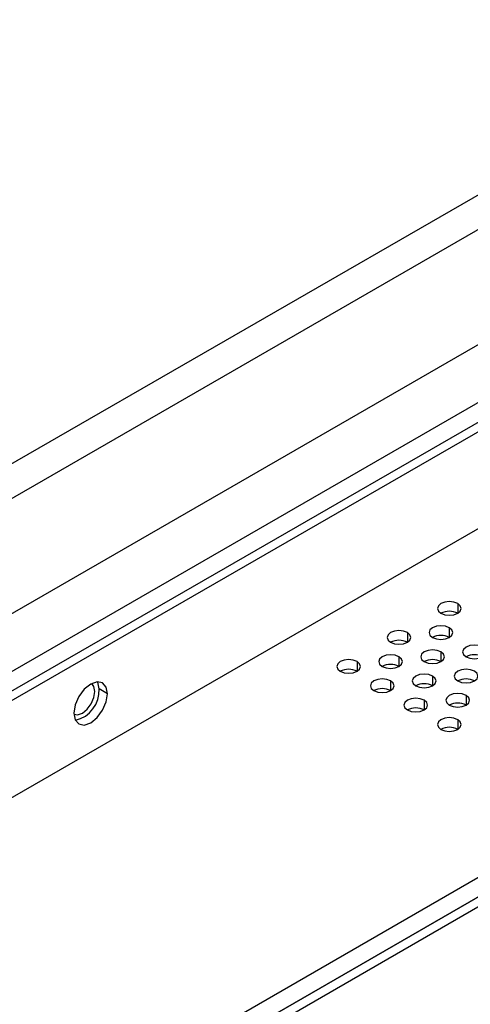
# Model space of a CAD drawing. Header units: millimetres. Extents: x 0 to 1118, y 0 to 864.
# Tile 424 of 438: x 1023.79 to 1027.59, y 713.18 to 721.49. Entities that reach past the tile are written whole.
import ezdxf

# ---------------------------------------------------------------- set-up
doc = ezdxf.new("R2010")
doc.units = ezdxf.units.MM

msp = doc.modelspace()

# ---------------------------------------------------------------- linework, layer by layer
at = {"color": 7, "linetype": 'Continuous', "lineweight": 25}
for p, q in [((1005.8581, 706.1633), (1046.5941, 729.6797)), ((1046.7355, 729.2715), (1005.9996, 705.7551)), ((1011.2889, 708.6452), (1041.0934, 725.851)), ((1041.1641, 725.8102), (1011.3596, 708.6044)), ((1021.3688, 713.5661), (1041.3763, 725.1161)), ((1043.9289, 723.6425), (1013.7001, 706.1918)), ((1013.7648, 706.0658), (1044.2118, 723.6425)), ((1013.8355, 706.025), (1044.2825, 723.6017)), ((1043.9996, 723.5201), (1013.7708, 706.0693)), ((1006.2642, 707.6633), (1032.5607, 722.8439)), ((1032.6455, 722.599), (1006.349, 707.4183)), ((1024.533, 715.801), (1024.4623, 715.8418))]:
    msp.add_line(p, q, dxfattribs=at)
at = {"color": 8, "linetype": 'Continuous', "lineweight": 25}
for p, q in [((1027.4852, 716.5622), (1027.4852, 716.4806)), ((1027.0609, 716.3173), (1027.0609, 716.2357)), ((1027.4145, 716.3581), (1027.4145, 716.2765)), ((1027.3437, 716.154), (1027.3437, 716.0724)), ((1026.6366, 716.0724), (1026.6366, 715.9907)), ((1026.9902, 716.1132), (1026.9902, 716.0316)), ((1026.9195, 715.9091), (1026.9195, 715.8275)), ((1027.273, 715.9499), (1027.273, 715.8683)), ((1027.2023, 715.7458), (1027.2023, 715.6642)), ((1027.5559, 715.7866), (1027.5559, 715.705)), ((1027.4852, 715.5825), (1027.4852, 715.5009))]:
    msp.add_line(p, q, dxfattribs=at)
at = {"color": 7, "linetype": 'Continuous', "lineweight": 25, "flags": 128}
for points in [[(1027.4852, 716.5622), (1027.4527, 716.5747), (1027.4145, 716.5791), (1027.3762, 716.5747), (1027.3437, 716.5622), (1027.3221, 716.5435), (1027.3145, 716.5214), (1027.3221, 716.4993), (1027.3437, 716.4806)], [(1027.3437, 716.4806), (1027.3762, 716.4681), (1027.4145, 716.4637), (1027.4527, 716.4681), (1027.4852, 716.4806), (1027.5068, 716.4993), (1027.5145, 716.5214), (1027.5068, 716.5435), (1027.4852, 716.5622)], [(1027.4145, 716.3581), (1027.382, 716.3706), (1027.3437, 716.375), (1027.3055, 716.3706), (1027.273, 716.3581), (1027.2514, 716.3394), (1027.2437, 716.3173), (1027.2514, 716.2952), (1027.273, 716.2765)], [(1027.0609, 716.3173), (1027.0285, 716.3298), (1026.9902, 716.3342), (1026.9519, 716.3298), (1026.9195, 716.3173), (1026.8978, 716.2986), (1026.8902, 716.2765), (1026.8978, 716.2544), (1026.9195, 716.2357)], [(1026.9195, 716.2357), (1026.9519, 716.2232), (1026.9902, 716.2188), (1027.0285, 716.2232), (1027.0609, 716.2357), (1027.0826, 716.2544), (1027.0902, 716.2765), (1027.0826, 716.2986), (1027.0609, 716.3173)], [(1027.273, 716.2765), (1027.3055, 716.264), (1027.3437, 716.2596), (1027.382, 716.264), (1027.4145, 716.2765), (1027.4361, 716.2952), (1027.4437, 716.3173), (1027.4361, 716.3394), (1027.4145, 716.3581)], [(1027.6973, 716.1948), (1027.6649, 716.2074), (1027.6266, 716.2118), (1027.5883, 716.2074), (1027.5559, 716.1948), (1027.5342, 716.1761), (1027.5266, 716.154), (1027.5342, 716.1319), (1027.5559, 716.1132)], [(1026.9902, 716.1132), (1026.9578, 716.1257), (1026.9195, 716.1301), (1026.8812, 716.1257), (1026.8488, 716.1132), (1026.8271, 716.0945), (1026.8195, 716.0724), (1026.8271, 716.0503), (1026.8488, 716.0316)], [(1027.3437, 716.154), (1027.3113, 716.1665), (1027.273, 716.1709), (1027.2348, 716.1665), (1027.2023, 716.154), (1027.1806, 716.1353), (1027.173, 716.1132), (1027.1806, 716.0911), (1027.2023, 716.0724)], [(1027.2023, 716.0724), (1027.2348, 716.0599), (1027.273, 716.0555), (1027.3113, 716.0599), (1027.3437, 716.0724), (1027.3654, 716.0911), (1027.373, 716.1132), (1027.3654, 716.1353), (1027.3437, 716.154)], [(1027.5559, 716.1132), (1027.5883, 716.1007), (1027.6266, 716.0963), (1027.6649, 716.1007), (1027.6973, 716.1132), (1027.719, 716.1319), (1027.7266, 716.154), (1027.719, 716.1761), (1027.6973, 716.1948)], [(1026.6366, 716.0724), (1026.6042, 716.0849), (1026.5659, 716.0893), (1026.5277, 716.0849), (1026.4952, 716.0724), (1026.4735, 716.0537), (1026.4659, 716.0316), (1026.4735, 716.0095), (1026.4952, 715.9907)], [(1026.4952, 715.9907), (1026.5277, 715.9782), (1026.5659, 715.9738), (1026.6042, 715.9782), (1026.6366, 715.9907), (1026.6583, 716.0095), (1026.6659, 716.0316), (1026.6583, 716.0537), (1026.6366, 716.0724)], [(1026.8488, 716.0316), (1026.8812, 716.019), (1026.9195, 716.0147), (1026.9578, 716.019), (1026.9902, 716.0316), (1027.0119, 716.0503), (1027.0195, 716.0724), (1027.0119, 716.0945), (1026.9902, 716.1132)], [(1027.273, 715.9499), (1027.2406, 715.9624), (1027.2023, 715.9668), (1027.1641, 715.9624), (1027.1316, 715.9499), (1027.1099, 715.9312), (1027.1023, 715.9091), (1027.1099, 715.887), (1027.1316, 715.8683)], [(1027.6266, 715.9907), (1027.5941, 716.0033), (1027.5559, 716.0077), (1027.5176, 716.0033), (1027.4852, 715.9907), (1027.4635, 715.972), (1027.4559, 715.9499), (1027.4635, 715.9278), (1027.4852, 715.9091)], [(1027.4852, 715.9091), (1027.5176, 715.8966), (1027.5559, 715.8922), (1027.5941, 715.8966), (1027.6266, 715.9091), (1027.6483, 715.9278), (1027.6559, 715.9499), (1027.6483, 715.972), (1027.6266, 715.9907)], [(1024.533, 715.801), (1024.5222, 715.8573), (1024.4916, 715.8926), (1024.4457, 715.9015), (1024.3916, 715.8827), (1024.3375, 715.839), (1024.2916, 715.7771), (1024.2609, 715.7064), (1024.2502, 715.6377)], [(1024.4269, 715.8214), (1024.4189, 715.8636), (1024.4001, 715.8873)], [(1024.4623, 715.8418), (1024.4515, 715.8981), (1024.4498, 715.9018)], [(1026.9195, 715.9091), (1026.887, 715.9216), (1026.8488, 715.926), (1026.8105, 715.9216), (1026.7781, 715.9091), (1026.7564, 715.8904), (1026.7488, 715.8683), (1026.7564, 715.8462), (1026.7781, 715.8275)], [(1026.7781, 715.8275), (1026.8105, 715.8149), (1026.8488, 715.8106), (1026.887, 715.8149), (1026.9195, 715.8275), (1026.9412, 715.8462), (1026.9488, 715.8683), (1026.9412, 715.8904), (1026.9195, 715.9091)], [(1027.1316, 715.8683), (1027.1641, 715.8558), (1027.2023, 715.8514), (1027.2406, 715.8558), (1027.273, 715.8683), (1027.2947, 715.887), (1027.3023, 715.9091), (1027.2947, 715.9312), (1027.273, 715.9499)], [(1024.2502, 715.6377), (1024.2609, 715.5814), (1024.2916, 715.5461), (1024.3375, 715.5372), (1024.3916, 715.556), (1024.4457, 715.5997), (1024.4916, 715.6616), (1024.5222, 715.7323), (1024.533, 715.801)], [(1024.2504, 715.6279), (1024.2803, 715.6236), (1024.3209, 715.6377), (1024.3615, 715.6704), (1024.3959, 715.7169), (1024.4189, 715.7699), (1024.4269, 715.8214)], [(1027.5559, 715.7866), (1027.5234, 715.7992), (1027.4852, 715.8035), (1027.4469, 715.7992), (1027.4145, 715.7866), (1027.3928, 715.7679), (1027.3852, 715.7458), (1027.3928, 715.7237), (1027.4145, 715.705)], [(1027.2023, 715.7458), (1027.1699, 715.7583), (1027.1316, 715.7627), (1027.0933, 715.7583), (1027.0609, 715.7458), (1027.0392, 715.7271), (1027.0316, 715.705), (1027.0392, 715.6829), (1027.0609, 715.6642)], [(1027.0609, 715.6642), (1027.0933, 715.6517), (1027.1316, 715.6473), (1027.1699, 715.6517), (1027.2023, 715.6642), (1027.224, 715.6829), (1027.2316, 715.705), (1027.224, 715.7271), (1027.2023, 715.7458)], [(1027.4145, 715.705), (1027.4469, 715.6925), (1027.4852, 715.6881), (1027.5234, 715.6925), (1027.5559, 715.705), (1027.5776, 715.7237), (1027.5852, 715.7458), (1027.5776, 715.7679), (1027.5559, 715.7866)], [(1027.4852, 715.5825), (1027.4527, 715.5951), (1027.4145, 715.5994), (1027.3762, 715.5951), (1027.3437, 715.5825), (1027.3221, 715.5638), (1027.3145, 715.5417), (1027.3221, 715.5196), (1027.3437, 715.5009)], [(1027.3437, 715.5009), (1027.3762, 715.4884), (1027.4145, 715.484), (1027.4527, 715.4884), (1027.4852, 715.5009), (1027.5068, 715.5196), (1027.5145, 715.5417), (1027.5068, 715.5638), (1027.4852, 715.5825)]]:
    msp.add_lwpolyline(points, dxfattribs=at)
at = {"color": 7, "linetype": 'Continuous', "lineweight": 25}
for centre, radius, start, end in [((1027.4145, 716.3441), 0.1537, 62.61002, 117.3846), ((1027.3437, 716.14), 0.1537, 62.61002, 117.3846), ((1026.9902, 716.0992), 0.1537, 62.61002, 117.3846), ((1027.6266, 715.9767), 0.1537, 62.61002, 117.3846), ((1026.9195, 715.8951), 0.1537, 62.61002, 117.3846), ((1027.273, 715.9359), 0.1537, 62.61002, 117.3846), ((1026.5659, 715.8543), 0.1537, 62.61002, 117.3846), ((1027.2023, 715.7318), 0.1537, 62.61002, 117.3846), ((1027.5559, 715.7726), 0.1537, 62.61002, 117.3846), ((1024.204, 715.8296), 0.2586, 283.1242, 2.70838), ((1026.8488, 715.691), 0.1537, 62.61002, 117.3846), ((1027.4852, 715.5685), 0.1537, 62.61002, 117.3846), ((1027.1316, 715.5277), 0.1537, 62.61002, 117.3846), ((1027.4145, 715.3644), 0.1537, 62.61002, 117.3846)]:
    msp.add_arc(centre, radius, start, end, dxfattribs=at)

doc.saveas('drawing.dxf')
